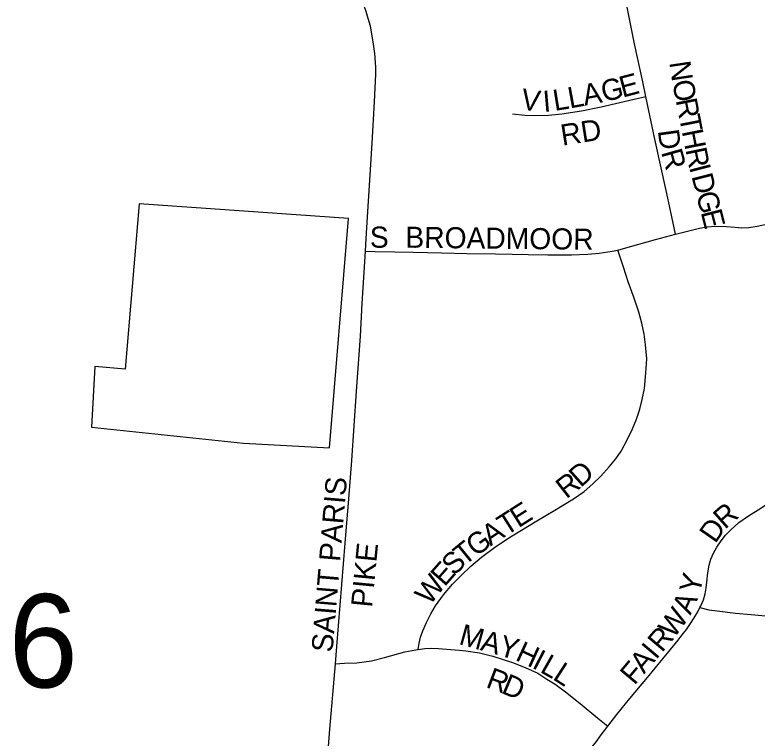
# Model space of a CAD drawing. Extents: x 1410790 to 1770854, y 566777 to 831614.
# Drawn here: x 1596923 to 1598681, y 712119 to 713831 of the extents above; entities that cross this region are included whole.
import ezdxf

# ---------------------------------------------------------------- set-up
doc = ezdxf.new("R2010")
doc.units = 0
for name, color, linetype in [('GM_X_City_Street', 7, 'Continuous'), ('GM_X_City_Street_Text', 7, 'Continuous'), ('GM_X_Corporation', 7, 'Continuous'), ('GM_X_Section_Text', 7, 'Continuous')]:
    doc.layers.add(name, color=color, linetype=linetype)

msp = doc.modelspace()

# ---------------------------------------------------------------- linework, layer by layer
at = {"layer": 'GM_X_City_Street'}
for points in [[(1597711.7, 713929.6), (1597716.6, 713920.9), (1597727.6, 713901.2), (1597736.4, 713883.8), (1597739.1, 713878.3), (1597746.6, 713859.4), (1597753.5, 713839.7), (1597758.5, 713823.6), (1597763.7, 713805.1), (1597766.3, 713790.2), (1597770.6, 713767.6), (1597774.4, 713740.2), (1597776.2, 713718.2), (1597776.7, 713707.6), (1597776.7, 713700.1), (1597776.9, 713691), (1597773.9, 713625.7), (1597768.1, 713527.7), (1597754.4, 713315.1), (1597751.9, 713271.7)], [(1598416.9, 713637.8), (1598409.5, 713673), (1598390.4, 713762.5), (1598372.8, 713849.6), (1598361.6, 713909.3), (1598359.7, 713924.1)], [(1598100.9, 713596.8), (1598130, 713594.1), (1598154.3, 713593.5), (1598186, 713594.1), (1598217.7, 713596.9), (1598264.6, 713604.3), (1598311.2, 713614), (1598389, 713631.5), (1598416.9, 713637.8)], [(1598486.9, 713312.1), (1598475.2, 713368.2), (1598465.2, 713415.7), (1598438.1, 713536.8), (1598416.9, 713637.8)], [(1598486.9, 713312.1), (1598543.6, 713326.3), (1598562, 713329.4), (1598581.7, 713330.9), (1598606.9, 713330.4), (1598628.8, 713328.4), (1598644.5, 713327.4), (1598661.2, 713327.9), (1598680.4, 713330.9), (1598717.8, 713338.8), (1598752, 713344.6), (1598772.2, 713347.9), (1598791.4, 713349.6), (1598811, 713349.6)], [(1598350.8, 713274.6), (1598380.2, 713282.9), (1598439.8, 713299.5), (1598486.9, 713312.1)], [(1597751.9, 713271.7), (1597743.8, 713135.7), (1597743.7, 713132.3), (1597740.1, 713070.7), (1597731, 712940.3), (1597720.1, 712776.8), (1597712.8, 712685.5), (1597704.4, 712581.1), (1597684.2, 712336.2), (1597680.8, 712295.5)], [(1597751.9, 713271.7), (1597774.9, 713271.2), (1597822.4, 713270.3), (1597865.8, 713269.4), (1597934.1, 713268), (1597993.3, 713266.7), (1598060.9, 713265.3), (1598100, 713264.6), (1598138.4, 713263.7), (1598185.1, 713263.4), (1598240.9, 713262.9), (1598279.3, 713264.6), (1598306, 713267.1), (1598336.8, 713272.1), (1598350.8, 713274.6)], [(1597877.5, 712329.3), (1597879.7, 712344.2), (1597883, 712357.9), (1597888.8, 712373.6), (1597897.3, 712393.2), (1597907.7, 712413.1), (1597918.9, 712432.2), (1597938.1, 712458.3), (1597958.9, 712483.4), (1597979.7, 712504.3), (1598002.3, 712526), (1598027.5, 712547.7), (1598061.3, 712572.9), (1598096, 712595.4), (1598158.5, 712633.6), (1598201.1, 712658.8), (1598245.4, 712685.7), (1598270.5, 712703), (1598291.4, 712721.3), (1598310.5, 712739.5), (1598330.4, 712761.2), (1598346, 712780.3), (1598358.2, 712798.5), (1598373, 712825.4), (1598385.1, 712851.5), (1598394.7, 712874.1), (1598402.5, 712898.3), (1598408.5, 712920.9), (1598413.8, 712947), (1598417.2, 712984.3), (1598418.9, 713017.3), (1598416.4, 713050.3), (1598413.1, 713075.4), (1598407.2, 713101.5), (1598400, 713127.5), (1598388.9, 713160.9), (1598375.4, 713199), (1598363.7, 713234.1), (1598350.8, 713274.6)], [(1598545.1, 712428.3), (1598547.2, 712432.3), (1598553.1, 712446.6), (1598557.4, 712461), (1598559.9, 712475.1), (1598561.2, 712488.5), (1598563.6, 712510.4), (1598566.7, 712528.9), (1598570.8, 712542.6), (1598577.1, 712557.3), (1598585.1, 712571.2), (1598595.3, 712586.2), (1598605.9, 712599.9), (1598618.2, 712612.6), (1598637.2, 712629.4), (1598660.1, 712645.2), (1598689.1, 712663.7), (1598713.3, 712680.1), (1598749.6, 712704.4), (1598784.5, 712730.8), (1598805, 712748), (1598832.6, 712774.5), (1598852.7, 712796.1), (1598865.3, 712811.4)], [(1598326.9, 712147.3), (1598348.3, 712175.2), (1598379.1, 712212.9), (1598421, 712262.8), (1598493.1, 712350.8), (1598503.2, 712363.7), (1598513.1, 712376.8), (1598522.6, 712390.3), (1598531.5, 712404.1), (1598539.8, 712418.1), (1598545.1, 712428.3)], [(1598545.1, 712428.3), (1598565.9, 712423.3), (1598585.7, 712420.3), (1598629.4, 712415.1), (1598666.7, 712412.2), (1598790.9, 712400.1), (1598806.4, 712398.8), (1598838.1, 712396.8), (1598842.7, 712396.4)], [(1597680.8, 712295.5), (1597703.1, 712296.4), (1597732.6, 712297.8), (1597767.2, 712302.3), (1597798.2, 712310.4), (1597846, 712323.5), (1597871.8, 712328.5), (1597877.5, 712329.3)], [(1597877.5, 712329.3), (1597893.7, 712331.6), (1597909.7, 712332.2), (1597925.8, 712331.7), (1597974.6, 712327.6), (1597990.9, 712325.8), (1598023, 712320.9), (1598054.5, 712313.5), (1598101.1, 712298.2), (1598131.5, 712286.5), (1598161, 712272.8), (1598182.4, 712259.2), (1598202.1, 712246.7), (1598226.9, 712229.1), (1598261.6, 712201), (1598303.4, 712166.5), (1598326.9, 712147.3)], [(1597680.8, 712295.5), (1597668, 712140.3), (1597655.2, 711977.3), (1597655.1, 711968.2), (1597655.5, 711959.2), (1597657.3, 711951.1), (1597660.7, 711942.9), (1597668.2, 711931.7)], [(1598171.8, 711869), (1598175, 711891.4), (1598177.2, 711906.8), (1598181.2, 711926.2), (1598184.7, 711941.2), (1598190.4, 711957.5), (1598198.3, 711972.9), (1598206.3, 711986.1), (1598216.2, 712000.1), (1598235.7, 712026.5), (1598254.2, 712050.8), (1598265.6, 712065.8), (1598278.4, 712082.5), (1598290.1, 712098.5), (1598299.7, 712111.4), (1598309.1, 712124.1), (1598326.9, 712147.3)]]:
    msp.add_lwpolyline(points, dxfattribs=at)
at = {"layer": 'GM_X_Corporation'}
msp.add_lwpolyline([(1597111.6, 712999.1), (1597104.1, 712855.4), (1597464.1, 712817.5), (1597668.1, 712806.7), (1597712.5, 713349), (1597217.2, 713383.7), (1597183.7, 712992.4)], close=True, dxfattribs=at)

# ---------------------------------------------------------------- texts
at = {"layer": 'GM_X_City_Street_Text'}
for s, rotation, p in [('N', 278.4238, (1598472.4, 713718.8)), ('E', 14.8242, (1598361.7, 713635.1)), ('G', 12.9419, (1598317.1, 713624.8)), ('O', 280.5908, (1598479.2, 713673.2)), ('L', 10.3482, (1598236.8, 713609.6)), ('A', 10.9132, (1598272, 713616.1)), ('V', 352.0183, (1598119.2, 713607.9)), ('I', 4.9342, (1598175.1, 713601.4)), ('L', 9.1674, (1598201, 713603.8)), ('R', 281.1542, (1598487.4, 713629.4)), ('T', 281.1331, (1598495, 713590.6)), ('RD', 8.9662, (1598219.3, 713521.5)), ('D', 277.9138, (1598445, 713557.2)), ('H', 281.1562, (1598501.8, 713556)), ('R', 285.8218, (1598452.6, 713506.4)), ('R', 281.7456, (1598510.4, 713512.3)), ('I', 284.5108, (1598519.1, 713470.9)), ('D', 284.3809, (1598524.6, 713449.7)), ('G', 284.3809, (1598535.5, 713407)), ('E', 284.3775, (1598546.5, 713364.4)), ('S', 0, (1597763.3, 713280.1)), ('BROADMOOR', 359.3631, (1597847.2, 713280.1)), ('D', 41.8134, (1598262.6, 712710.9)), ('R', 37.8366, (1598228.5, 712684.2)), ('SAINT PARIS', 85.2364, (1597674.8, 712321.1)), ('E', 32.3182, (1598115.2, 712615.7)), ('T', 32.4021, (1598085.5, 712596.8)), ('R', 41.4601, (1598604.2, 712611.9)), ('A', 33.5324, (1598049, 712572.7)), ('D', 55.1763, (1598581.2, 712578.1)), ('G', 35.6063, (1598013.6, 712547.3)), ('T', 39.1164, (1597987, 712525.6)), ('PIKE', 84.4752, (1597768.3, 712427.4)), ('S', 44.5169, (1597962.8, 712501.8)), ('E', 48.7113, (1597940.2, 712476)), ('W', 51.8758, (1597905.4, 712431.6)), ('Y', 76.0192, (1598543.9, 712458.6)), ('A', 65.6728, (1598522.6, 712409.2)), ('W', 53.6036, (1598482.8, 712353.2)), ('M', 344.4574, (1597971.9, 712342.1)), ('R', 49.8307, (1598455.1, 712320.2)), ('A', 344.442, (1598022.8, 712328)), ('Y', 344.0816, (1598065.1, 712316.2)), ('H', 335.2432, (1598105.5, 712304.9)), ('I', 49.8317, (1598440.9, 712303.3)), ('I', 332.614, (1598144.9, 712286.7)), ('L', 330.489, (1598164, 712276.8)), ('A', 49.8278, (1598412.5, 712269.7)), ('L', 327.0448, (1598194, 712259.9)), ('F', 49.8342, (1598389.8, 712242.8)), ('R', 339.3217, (1598035.9, 712240.7)), ('D', 337.2406, (1598072.5, 712226.9))]:
    msp.add_text(s, height=50, rotation=rotation, dxfattribs=at).set_placement(p)
at = {"layer": 'GM_X_Section_Text'}
msp.add_text('6', height=221, rotation=0, dxfattribs=at).set_placement((1596907.5, 712239.2))

doc.saveas('drawing.dxf')
